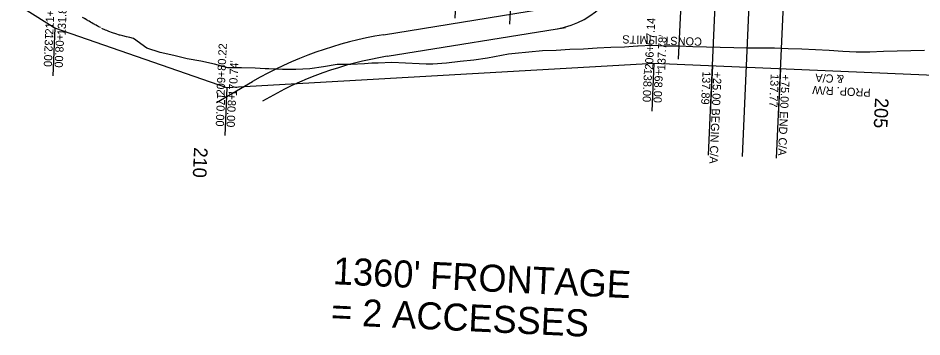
# Model space of a CAD drawing. Extents: x -70 to 701944, y -4 to 666871.
# Drawn here: x 667052 to 667715, y 656230 to 656464 of the extents above; entities that cross this region are included whole.
import ezdxf

# ---------------------------------------------------------------- set-up
doc = ezdxf.new("R2010")
doc.units = 0
for name, color, linetype in [('R_Detour', 7, 'Continuous'), ('R_Draft', 7, 'Continuous'), ('R_Horz Alg Annot', 7, 'Continuous'), ('R_No Plot', 7, 'Continuous'), ('R_Proposed Const Limits', 7, 'Continuous'), ('R_ROW', 7, 'Continuous'), ('R_ROW Annot', 7, 'Continuous'), ('R_Temp Easement Annot', 7, 'Continuous')]:
    doc.layers.add(name, color=color, linetype=linetype)

msp = doc.modelspace()

# ---------------------------------------------------------------- linework, layer by layer
at = {"layer": 'R_Detour'}
for p, q in [((667372.41, 656464.05), (667377.43, 656575.34)), ((667536.22, 656434.12), (667542.27, 656567.89))]:
    msp.add_line(p, q, dxfattribs=at)
at = {"layer": 'R_Draft'}
msp.add_line((667412.55, 656459.67), (667423.22, 656696), dxfattribs=at)
at = {"layer": 'R_No Plot'}
for p, q in [((667558.07, 656363.69), (667567.12, 656564.17)), ((667583.04, 656362.57), (667592.1, 656563.04)), ((667608.02, 656361.44), (667617.07, 656561.92)), ((667319.83, 656451.9), (667444.83, 656472.12)), ((667322.39, 656436.1), (667453.32, 656457.29)), ((667197.39, 656402.18), (667223.78, 656417.53))]:
    msp.add_line(p, q, dxfattribs=at)
for centre, radius, start, end in [((667437.8, 656515.56), 60, 279.1916, 357.41302), ((667364.56, 656175.49), 280, 99.1916, 120.18421), ((667364.56, 656175.49), 264, 99.1916, 120.39466)]:
    msp.add_arc(centre, radius, start, end, dxfattribs=at)
at = {"layer": 'R_Proposed Const Limits'}
for points in [[(667112.13, 656457.13), (667112.12, 656457.13), (667111.08, 656457.7), (667110.75, 656457.88), (667110.03, 656458.28), (667108.99, 656458.85), (667108.22, 656459.27), (667107.94, 656459.43), (667106.95, 656459.98), (667106.91, 656460.01), (667105.87, 656460.59), (667105.71, 656460.68), (667104.85, 656461.17), (667103.83, 656461.75), (667103.2, 656462.1), (667102.82, 656462.32), (667101.83, 656462.89), (667100.85, 656463.45), (667100.7, 656463.54), (667099.88, 656464.02), (667098.94, 656464.65)], [(667716.69, 656440.46), (667706.67, 656440.09), (667696.64, 656439.81), (667686.62, 656439.51), (667676.59, 656439.13), (667666.58, 656439.05), (667656.59, 656439.62), (667646.61, 656440.29), (667636.62, 656440.75), (667626.64, 656441.3), (667616.64, 656441.64), (667606.65, 656441.98), (667596.64, 656442.07), (667586.64, 656442.13), (667576.63, 656442.34), (667566.64, 656442.63), (667556.64, 656442.83), (667546.64, 656443.05), (667536.65, 656443.58), (667526.64, 656443.57), (667516.65, 656444.03), (667506.62, 656443.61), (667506.02, 656443.56), (667496.58, 656442.88), (667486.55, 656442.53), (667476.52, 656442), (667466.47, 656441.28), (667456.45, 656440.99), (667446.41, 656440.41), (667436.39, 656440.11), (667426.34, 656439.17), (667416.28, 656438.05), (667411.56, 656437.68), (667406.21, 656436.77), (667396.11, 656434.82), (667386.04, 656433.37), (667375.97, 656432.22), (667365.91, 656430.95), (667355.87, 656430.37), (667351.17, 656430.44), (667345.87, 656430.58), (667335.88, 656431.09), (667325.89, 656431.59), (667315.86, 656431.17), (667311.15, 656430.98), (667305.82, 656430.46), (667295.79, 656430.04), (667285.78, 656429.97), (667275.7, 656428.47), (667265.62, 656426.98), (667255.59, 656426.51), (667245.58, 656426.43), (667235.59, 656426.87), (667234.99, 656426.9), (667233.09, 656426.99), (667225.6, 656427.34), (667215.6, 656427.54), (667205.59, 656427.56), (667195.71, 656430.44), (667185.79, 656432.42), (667175.86, 656434.31), (667165.96, 656436.59), (667156.05, 656438.83), (667146.19, 656442.15), (667136.5, 656449.2), (667136.33, 656449.26), (667133.75, 656449.79), (667131.18, 656450.37), (667128.61, 656451), (667126.59, 656451.54), (667126.04, 656451.69), (667123.48, 656452.49), (667120.92, 656453.36), (667118.36, 656454.29), (667116.73, 656454.91), (667115.81, 656455.27), (667113.27, 656456.52)]]:
    msp.add_lwpolyline(points, dxfattribs=at)
at = {"layer": 'R_ROW'}
msp.add_lwpolyline([(668068.22, 656367.07), (668015.2, 656409.61), (667518.06, 656430.84), (667204.93, 656412.96), (667078.78, 656456.7), (667035.95, 656483.66), (666996.35, 656493.45), (666927.34, 656472.55), (666845.47, 656477.25), (666774.58, 656503.47), (666573.01, 656517.59), (666494.28, 656503.13), (666386.7, 656514.99), (666322.44, 656532.91), (666194.58, 656538.69), (665874.18, 656537.15), (665794.4, 656521.73), (665682.43, 656524.79)], dxfattribs=at)
at = {"layer": 'R_ROW Annot'}
for points in [[(667561.02, 656429.01), (667559.44, 656394.04)], [(667610.97, 656426.88), (667609.39, 656391.91)]]:
    msp.add_lwpolyline(points, dxfattribs=at)
at = {"layer": 'R_Temp Easement Annot'}
for points in [[(667078.78, 656456.7), (667077.2, 656421.73)], [(667518.06, 656430.84), (667516.48, 656395.88)], [(667204.93, 656412.96), (667203.35, 656377.99)]]:
    msp.add_lwpolyline(points, dxfattribs=at)

# ---------------------------------------------------------------- texts
at = {"layer": 'R_Horz Alg Annot'}
for s, p in [('205', (667680.35, 656405.82)), ('210', (667180.86, 656369.54))]:
    msp.add_text(s, height=10, rotation=267.41302, dxfattribs=at).set_placement(p)
at = {"layer": 'R_No Plot'}
for s, height, rotation, p in [('211+07.76 ', 6, 87.41306, (667077.53, 656451.87)), ("131.88' ", 6, 87.41306, (667086.52, 656451.46)), ('206+67.14 ', 6, 87.41306, (667517.43, 656426.09)), ("137.78' ", 6, 87.41306, (667526.42, 656425.68)), ('209+80.22 ', 6, 87.41306, (667203.17, 656407.3)), ("170.74' ", 6, 87.41306, (667212.16, 656406.9)), ("1360' FRONTAGE ", 19.8226, 357.29778, (667282.36, 656269.05)), ('= 2 ACCESSES', 19.8226, 357.29778, (667280.96, 656239.35))]:
    msp.add_text(s, height=height, rotation=rotation, dxfattribs=at).set_placement(p)
at = {"layer": 'R_Proposed Const Limits'}
msp.add_text('CONST. LIMITS', height=6, rotation=178.22848, dxfattribs=at).set_placement((667553.47, 656449.78))
at = {"layer": 'R_ROW'}
for s, p in [('& C/A', (667657.63, 656422.32)), ('PROP. R/W ', (667677.23, 656412.35))]:
    msp.add_text(s, height=6, rotation=177.20138, dxfattribs=at).set_placement(p)
at = {"layer": 'R_ROW Annot'}
for s, p in [('137.89', (667553.84, 656425.33)), ('+25.00 BEGIN C/A', (667561.84, 656424.97)), ('137.77', (667603.8, 656423.2)), ('+75.00 END C/A', (667611.79, 656422.83))]:
    msp.add_text(s, height=6, rotation=267.41306, dxfattribs=at).set_placement(p)
at = {"layer": 'R_Temp Easement Annot'}
for s, p in [('132.00', (667071.6, 656453.02)), ('+08.00', (667079.59, 656452.66)), ('138.00', (667510.88, 656427.16)), ('+68.00', (667518.87, 656426.8)), ('170.00', (667197.76, 656409.28)), ('+80.00', (667205.75, 656408.92))]:
    msp.add_text(s, height=6, rotation=267.41306, dxfattribs=at).set_placement(p)

doc.saveas('drawing.dxf')
